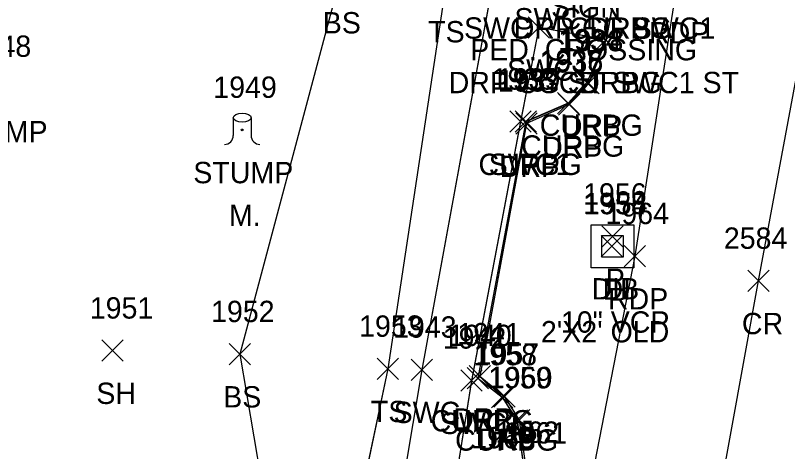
# Model space of a CAD drawing. Extents: x 1554668 to 1563881, y 831386 to 834374.
# Drawn here: x 1562148.4 to 1562220.7, y 832450.5 to 832491.4 of the extents above; entities that cross this region are included whole.
import ezdxf

# ---------------------------------------------------------------- set-up
doc = ezdxf.new("R2010")
doc.units = 0
for name, color, linetype in [('D_A', 7, 'Continuous'), ('D_C', 7, 'Continuous'), ('D_I', 7, 'Continuous'), ('D_TIC', 7, 'Continuous'), ('DS', 7, 'Continuous'), ('L_A', 7, 'Continuous'), ('L_C', 7, 'Continuous'), ('L_I', 7, 'Continuous'), ('L_TIC', 7, 'Continuous'), ('LELB', 7, 'Continuous'), ('LTS', 7, 'Continuous'), ('P_A', 7, 'Continuous'), ('P_I', 7, 'Continuous'), ('P_TIC', 7, 'Continuous'), ('PET', 7, 'Continuous'), ('PRC', 7, 'Continuous'), ('R_A', 7, 'Continuous'), ('R_I', 7, 'Continuous'), ('R_TIC', 7, 'Continuous'), ('RC', 7, 'Continuous'), ('RDP', 7, 'Continuous'), ('RSW', 7, 'Continuous'), ('S_A', 7, 'Continuous'), ('S_C', 7, 'Continuous'), ('U_I', 7, 'Continuous')]:
    doc.layers.add(name, color=color, linetype=linetype)

msp = doc.modelspace()

# ---------------------------------------------------------------- linework, layer by layer
at = {"layer": 'D_TIC'}
for points in [[(1562203.283, 832469.642), (1562205.283, 832471.642)], [(1562205.283, 832469.642), (1562203.283, 832471.642)], [(1562203.225, 832468.751), (1562205.225, 832470.751)], [(1562205.225, 832468.751), (1562203.225, 832470.751)]]:
    msp.add_lwpolyline(points, dxfattribs=at)
at = {"layer": 'DS'}
for p, q in [((1562202.299, 832471.732), (1562206.299, 832471.732)), ((1562202.299, 832467.732), (1562202.299, 832471.732)), ((1562206.299, 832471.732), (1562206.299, 832467.732)), ((1562203.299, 832468.732), (1562203.299, 832470.732)), ((1562203.299, 832470.732), (1562205.299, 832470.732)), ((1562205.299, 832470.732), (1562205.299, 832468.732)), ((1562204.304, 832469.734), (1562204.304, 832469.734)), ((1562204.304, 832469.734), (1562204.304, 832469.734)), ((1562205.299, 832468.732), (1562203.299, 832468.732)), ((1562206.299, 832467.732), (1562202.299, 832467.732))]:
    msp.add_line(p, q, dxfattribs=at)
at = {"layer": 'L_TIC'}
for points in [[(1562156.455, 832458.963), (1562158.455, 832460.963)], [(1562158.455, 832458.963), (1562156.455, 832460.963)], [(1562168.384, 832458.632), (1562170.384, 832460.632)], [(1562170.384, 832458.632), (1562168.384, 832460.632)], [(1562182.246, 832457.258), (1562184.246, 832459.258)], [(1562184.246, 832457.258), (1562182.246, 832459.258)]]:
    msp.add_lwpolyline(points, dxfattribs=at)
at = {"layer": 'LELB'}
for points in [[(1562210.41, 832626.42), (1562210.537, 832609.657), (1562216.796, 832601.217), (1562216.052, 832593.984), (1562213.549, 832588.716), (1562210.394, 832574.823), (1562204.483, 832572.6), (1562197.684, 832541.88), (1562188.616, 832493.838), (1562183.246, 832458.258), (1562179.201, 832439.043), (1562175.529, 832413.248), (1562168.588, 832409.819), (1562157.952, 832408.666), (1562128.284, 832411.143)], [(1562210.413, 832626.419), (1562210.541, 832609.659), (1562216.8, 832601.219), (1562216.055, 832593.981), (1562213.553, 832588.717), (1562210.397, 832574.819), (1562204.487, 832572.601), (1562197.687, 832541.878), (1562188.621, 832493.833), (1562183.254, 832458.254), (1562179.204, 832439.04), (1562175.535, 832413.246), (1562168.592, 832409.816), (1562157.951, 832408.661), (1562128.285, 832411.139)], [(1562210.413, 832626.419), (1562210.541, 832609.659), (1562216.8, 832601.219), (1562216.055, 832593.981), (1562213.553, 832588.717), (1562210.397, 832574.819), (1562204.487, 832572.601), (1562197.687, 832541.878), (1562188.621, 832493.833), (1562183.254, 832458.254), (1562179.204, 832439.04), (1562175.535, 832413.246), (1562168.592, 832409.816), (1562157.951, 832408.661), (1562128.285, 832411.139)], [(1562210.413, 832626.419), (1562210.541, 832609.659), (1562216.8, 832601.219), (1562216.055, 832593.981), (1562213.553, 832588.717), (1562210.397, 832574.819), (1562204.487, 832572.601), (1562197.687, 832541.878), (1562188.621, 832493.833), (1562183.254, 832458.254), (1562179.204, 832439.04), (1562175.535, 832413.246), (1562168.592, 832409.816), (1562157.951, 832408.661), (1562128.285, 832411.139)], [(1562203.741, 832591.616), (1562201.136, 832578.156), (1562191.26, 832544.104), (1562178.711, 832494.678), (1562169.384, 832459.632), (1562172.663, 832440.255), (1562166.27, 832413.713), (1562155.542, 832411.739), (1562128.75, 832414.636)], [(1562203.746, 832591.618), (1562201.14, 832578.156), (1562191.262, 832544.099), (1562178.714, 832494.676), (1562169.392, 832459.628), (1562172.669, 832440.252), (1562166.274, 832413.71), (1562155.548, 832411.736), (1562128.755, 832414.633)], [(1562203.746, 832591.618), (1562201.14, 832578.156), (1562191.262, 832544.099), (1562178.714, 832494.676), (1562169.392, 832459.628), (1562172.669, 832440.252), (1562166.274, 832413.71), (1562155.548, 832411.736), (1562128.755, 832414.633)], [(1562203.746, 832591.618), (1562201.14, 832578.156), (1562191.262, 832544.099), (1562178.714, 832494.676), (1562169.392, 832459.628), (1562172.669, 832440.252), (1562166.274, 832413.71), (1562155.548, 832411.736), (1562128.755, 832414.633)]]:
    msp.add_lwpolyline(points, dxfattribs=at)
at = {"layer": 'LTS'}
for p, q in [((1562168.772, 832481.782), (1562168.772, 832480.115)), ((1562170.439, 832481.615), (1562170.439, 832481.782)), ((1562170.439, 832481.782), (1562170.439, 832480.115)), ((1562169.606, 832480.639), (1562169.606, 832480.639)), ((1562169.606, 832480.639), (1562169.606, 832480.639)), ((1562169.606, 832480.615), (1562169.606, 832480.615))]:
    msp.add_line(p, q, dxfattribs=at)
msp.add_circle((1562169.606, 832480.639), 0.0833, dxfattribs=at)
for centre, start, end in [((1562167.939, 832480.115), 270, 360), ((1562171.272, 832480.115), 180, 270)]:
    msp.add_arc(centre, 0.833, start, end, dxfattribs=at)
msp.add_ellipse((1562169.606, 832481.782), major_axis=(-0.833, 0), ratio=0.5, dxfattribs=at)
at = {"layer": 'P_TIC'}
for points in [[(1562205.372, 832467.814), (1562207.372, 832469.814)], [(1562207.372, 832467.814), (1562205.372, 832469.814)], [(1562216.975, 832465.5), (1562218.975, 832467.5)], [(1562218.975, 832465.5), (1562216.975, 832467.5)]]:
    msp.add_lwpolyline(points, dxfattribs=at)
at = {"layer": 'PET'}
for points in [[(1562273.885, 832849.078), (1562267.566, 832813.604), (1562265.603, 832799.939), (1562262.702, 832788.044), (1562256.455, 832758.513), (1562247.466, 832708.729), (1562245.108, 832694.982), (1562239.881, 832666.33), (1562235.287, 832641.147), (1562227.424, 832596.073), (1562223.217, 832566.02), (1562217.529, 832537.337), (1562210.223, 832493.736), (1562206.372, 832468.814), (1562200.609, 832439.099), (1562195.311, 832417.053), (1562190.426, 832389.216), (1562186.216, 832366.423), (1562178.76, 832327.806), (1562173.255, 832299.979), (1562167.833, 832271.729)], [(1562273.888, 832849.082), (1562267.57, 832813.605), (1562265.607, 832799.938), (1562262.705, 832788.043), (1562256.457, 832758.517), (1562247.47, 832708.736), (1562245.111, 832694.99), (1562239.884, 832666.33), (1562235.289, 832641.147), (1562227.427, 832596.074), (1562223.221, 832566.018), (1562217.533, 832537.341), (1562210.228, 832493.73), (1562206.377, 832468.81), (1562200.609, 832439.095), (1562195.315, 832417.049), (1562190.426, 832389.208), (1562186.219, 832366.417), (1562178.763, 832327.803), (1562173.257, 832299.981), (1562167.837, 832271.725)], [(1562273.888, 832849.082), (1562267.57, 832813.605), (1562265.607, 832799.938), (1562262.705, 832788.043), (1562256.457, 832758.517), (1562247.47, 832708.736), (1562245.111, 832694.99), (1562239.884, 832666.33), (1562235.289, 832641.147), (1562227.427, 832596.074), (1562223.221, 832566.018), (1562217.533, 832537.341), (1562210.228, 832493.73), (1562206.377, 832468.81), (1562200.609, 832439.095), (1562195.315, 832417.049), (1562190.426, 832389.208), (1562186.219, 832366.417), (1562178.763, 832327.803), (1562173.257, 832299.981), (1562167.837, 832271.725)], [(1562273.888, 832849.082), (1562267.57, 832813.605), (1562265.607, 832799.938), (1562262.705, 832788.043), (1562256.457, 832758.517), (1562247.47, 832708.736), (1562245.111, 832694.99), (1562239.884, 832666.33), (1562235.289, 832641.147), (1562227.427, 832596.074), (1562223.221, 832566.018), (1562217.533, 832537.341), (1562210.228, 832493.73), (1562206.377, 832468.81), (1562200.609, 832439.095), (1562195.315, 832417.049), (1562190.426, 832389.208), (1562186.219, 832366.417), (1562178.763, 832327.803), (1562173.257, 832299.981), (1562167.837, 832271.725)]]:
    msp.add_lwpolyline(points, dxfattribs=at)
at = {"layer": 'PRC'}
for points in [[(1562110.411, 831900.561), (1562120.308, 831948.457), (1562125.632, 831978.446), (1562135.485, 832029.35), (1562141.594, 832061.08), (1562148.973, 832098.697), (1562154.265, 832127.132), (1562163.42, 832175.531), (1562172.445, 832223.752), (1562181.394, 832270.005), (1562188.915, 832310.797), (1562198.31, 832360.399), (1562204.785, 832396.81), (1562210.164, 832423.469), (1562217.979, 832466.497), (1562228.735, 832524.397), (1562236.126, 832565.741), (1562244.769, 832613.731), (1562253.108, 832660.756), (1562257.149, 832682.207), (1562263.128, 832717.528), (1562269.494, 832752.574), (1562275.778, 832790.076), (1562288.132, 832857.633)], [(1562110.411, 831900.561), (1562120.308, 831948.457), (1562125.632, 831978.446), (1562135.485, 832029.35), (1562141.594, 832061.08), (1562148.973, 832098.697), (1562154.265, 832127.132), (1562163.42, 832175.531), (1562172.445, 832223.752), (1562181.394, 832270.005), (1562188.915, 832310.797), (1562198.31, 832360.399), (1562204.785, 832396.81), (1562210.164, 832423.469), (1562217.979, 832466.497), (1562228.735, 832524.397), (1562236.126, 832565.741), (1562244.769, 832613.731), (1562253.108, 832660.756), (1562257.149, 832682.207), (1562263.128, 832717.528), (1562269.494, 832752.574), (1562275.778, 832790.076), (1562288.132, 832857.633)], [(1562110.411, 831900.561), (1562120.308, 831948.457), (1562125.632, 831978.446), (1562135.485, 832029.35), (1562141.594, 832061.08), (1562148.973, 832098.697), (1562154.265, 832127.132), (1562163.42, 832175.531), (1562172.445, 832223.752), (1562181.394, 832270.005), (1562188.915, 832310.797), (1562198.31, 832360.399), (1562204.785, 832396.81), (1562210.164, 832423.469), (1562217.979, 832466.497), (1562228.735, 832524.397), (1562236.126, 832565.741), (1562244.769, 832613.731), (1562253.108, 832660.756), (1562257.149, 832682.207), (1562263.128, 832717.528), (1562269.494, 832752.574), (1562275.778, 832790.076), (1562288.132, 832857.633)], [(1562110.416, 831900.563), (1562120.309, 831948.456), (1562125.634, 831978.446), (1562135.488, 832029.349), (1562141.594, 832061.08), (1562148.971, 832098.698), (1562154.265, 832127.137), (1562163.419, 832175.534), (1562172.445, 832223.751), (1562181.389, 832270.011), (1562188.91, 832310.801), (1562198.306, 832360.397), (1562204.781, 832396.813), (1562210.163, 832423.475), (1562217.975, 832466.5), (1562228.731, 832524.404), (1562236.122, 832565.744), (1562244.766, 832613.73), (1562253.104, 832660.756), (1562257.145, 832682.206), (1562263.124, 832717.525), (1562269.49, 832752.57), (1562275.776, 832790.077), (1562288.125, 832857.632)]]:
    msp.add_lwpolyline(points, dxfattribs=at)
at = {"layer": 'R_TIC'}
for points in [[(1562196.379, 832489.244), (1562198.379, 832491.244)], [(1562198.379, 832489.244), (1562196.379, 832491.244)], [(1562202.679, 832488.08), (1562204.679, 832490.08)], [(1562204.679, 832488.08), (1562202.679, 832490.08)], [(1562202.679, 832488.08), (1562204.679, 832490.08)], [(1562204.679, 832488.08), (1562202.679, 832490.08)], [(1562202.679, 832488.08), (1562204.679, 832490.08)], [(1562204.679, 832488.08), (1562202.679, 832490.08)], [(1562200.893, 832484.086), (1562202.893, 832486.086)], [(1562202.893, 832484.086), (1562200.893, 832486.086)], [(1562201.055, 832484.007), (1562203.055, 832486.007)], [(1562203.055, 832484.007), (1562201.055, 832486.007)], [(1562199.152, 832482.131), (1562201.152, 832484.131)], [(1562201.152, 832482.131), (1562199.152, 832484.131)], [(1562199.217, 832482.013), (1562201.217, 832484.013)], [(1562201.217, 832482.013), (1562199.217, 832484.013)], [(1562194.659, 832480.415), (1562196.659, 832482.415)], [(1562196.659, 832480.415), (1562194.659, 832482.415)], [(1562195.158, 832480.413), (1562197.158, 832482.413)], [(1562197.158, 832480.413), (1562195.158, 832482.413)], [(1562195.24, 832480.228), (1562197.24, 832482.228)], [(1562197.24, 832480.228), (1562195.24, 832482.228)], [(1562185.427, 832457.172), (1562187.427, 832459.172)], [(1562187.427, 832457.172), (1562185.427, 832459.172)], [(1562190.877, 832456.552), (1562192.877, 832458.552)], [(1562192.877, 832456.552), (1562190.877, 832458.552)], [(1562190.082, 832456.147), (1562192.082, 832458.147)], [(1562192.082, 832456.147), (1562190.082, 832458.147)], [(1562190.673, 832456.388), (1562192.673, 832458.388)], [(1562192.673, 832456.388), (1562190.673, 832458.388)], [(1562192.962, 832454.589), (1562194.962, 832456.589)], [(1562194.962, 832454.589), (1562192.962, 832456.589)], [(1562193.162, 832454.649), (1562195.162, 832456.649)], [(1562195.162, 832454.649), (1562193.162, 832456.649)], [(1562194.341, 832452.417), (1562196.341, 832454.417)], [(1562196.341, 832452.417), (1562194.341, 832454.417)], [(1562194.533, 832452.446), (1562196.533, 832454.446)], [(1562196.533, 832452.446), (1562194.533, 832454.446)]]:
    msp.add_lwpolyline(points, dxfattribs=at)
at = {"layer": 'RC'}
for points in [[(1562203.679, 832489.08), (1562201.893, 832485.086), (1562200.152, 832483.131), (1562196.158, 832481.413), (1562191.673, 832457.388), (1562193.962, 832455.589), (1562195.341, 832453.417), (1562196.073, 832448.325), (1562193.469, 832433.6), (1562191.973, 832427.287), (1562189.052, 832421.442), (1562184.805, 832415.828)], [(1562203.682, 832489.077), (1562201.899, 832485.079), (1562200.155, 832483.127), (1562196.164, 832481.407), (1562191.677, 832457.385), (1562193.963, 832455.587), (1562195.349, 832453.413), (1562196.081, 832448.322), (1562193.47, 832433.596), (1562191.979, 832427.286), (1562189.058, 832421.441), (1562184.81, 832415.825)], [(1562203.682, 832489.077), (1562201.899, 832485.079), (1562200.155, 832483.127), (1562196.164, 832481.407), (1562191.677, 832457.385), (1562193.963, 832455.587), (1562195.349, 832453.413), (1562196.081, 832448.322), (1562193.47, 832433.596), (1562191.979, 832427.286), (1562189.058, 832421.441), (1562184.81, 832415.825)], [(1562203.682, 832489.077), (1562201.899, 832485.079), (1562200.155, 832483.127), (1562196.164, 832481.407), (1562191.677, 832457.385), (1562193.963, 832455.587), (1562195.349, 832453.413), (1562196.081, 832448.322), (1562193.47, 832433.596), (1562191.979, 832427.286), (1562189.058, 832421.441), (1562184.81, 832415.825)]]:
    msp.add_lwpolyline(points, dxfattribs=at)
at = {"layer": 'RDP'}
for points in [[(1562212.318, 832569), (1562206.956, 832539.334), (1562200.362, 832503.943), (1562203.35, 832500.931), (1562204.546, 832497.614), (1562204.616, 832494.175), (1562203.679, 832489.08), (1562202.055, 832485.007), (1562200.217, 832483.013), (1562196.24, 832481.228), (1562191.877, 832457.552), (1562194.162, 832455.649), (1562195.533, 832453.446), (1562196.269, 832448.256), (1562193.544, 832433.721), (1562192.016, 832427.307), (1562189.238, 832421.373), (1562184.805, 832415.828), (1562181.591, 832412.696), (1562178.76, 832410.637), (1562172.2, 832407.279), (1562164.3, 832405.323), (1562160.828, 832405.261), (1562155.74, 832405.723)], [(1562212.32, 832568.996), (1562206.96, 832539.333), (1562200.367, 832503.936), (1562203.352, 832500.931), (1562204.551, 832497.607), (1562204.62, 832494.171), (1562203.682, 832489.077), (1562202.061, 832485), (1562200.218, 832483.013), (1562196.24, 832481.228), (1562191.878, 832457.55), (1562194.169, 832455.645), (1562195.534, 832453.444), (1562196.273, 832448.253), (1562193.551, 832433.72), (1562192.016, 832427.303), (1562189.24, 832421.369), (1562184.81, 832415.825), (1562181.598, 832412.695), (1562178.759, 832410.631), (1562172.204, 832407.276), (1562164.305, 832405.321), (1562160.83, 832405.257), (1562155.74, 832405.718)], [(1562212.32, 832568.996), (1562206.96, 832539.333), (1562200.367, 832503.936), (1562203.352, 832500.931), (1562204.551, 832497.607), (1562204.62, 832494.171), (1562203.682, 832489.077), (1562202.061, 832485), (1562200.218, 832483.013), (1562196.24, 832481.228), (1562191.878, 832457.55), (1562194.169, 832455.645), (1562195.534, 832453.444), (1562196.273, 832448.253), (1562193.551, 832433.72), (1562192.016, 832427.303), (1562189.24, 832421.369), (1562184.81, 832415.825), (1562181.598, 832412.695), (1562178.759, 832410.631), (1562172.204, 832407.276), (1562164.305, 832405.321), (1562160.83, 832405.257), (1562155.74, 832405.718)], [(1562212.32, 832568.996), (1562206.96, 832539.333), (1562200.367, 832503.936), (1562203.352, 832500.931), (1562204.551, 832497.607), (1562204.62, 832494.171), (1562203.682, 832489.077), (1562202.061, 832485), (1562200.218, 832483.013), (1562196.24, 832481.228), (1562191.878, 832457.55), (1562194.169, 832455.645), (1562195.534, 832453.444), (1562196.273, 832448.253), (1562193.551, 832433.72), (1562192.016, 832427.303), (1562189.24, 832421.369), (1562184.81, 832415.825), (1562181.598, 832412.695), (1562178.759, 832410.631), (1562172.204, 832407.276), (1562164.305, 832405.321), (1562160.83, 832405.257), (1562155.74, 832405.718)]]:
    msp.add_lwpolyline(points, dxfattribs=at)
at = {"layer": 'RSW'}
for points in [[(1562212.176, 832569.154), (1562206.994, 832570.215), (1562201.535, 832540.882), (1562193.021, 832494.187), (1562186.427, 832458.172), (1562182.175, 832432.842), (1562178.624, 832411.109)], [(1562212.18, 832569.155), (1562206.996, 832570.211), (1562201.538, 832540.88), (1562193.024, 832494.185), (1562186.427, 832458.17), (1562182.181, 832432.84), (1562178.626, 832411.105)], [(1562212.18, 832569.155), (1562206.996, 832570.211), (1562201.538, 832540.88), (1562193.024, 832494.185), (1562186.427, 832458.17), (1562182.181, 832432.84), (1562178.626, 832411.105)], [(1562212.18, 832569.155), (1562206.996, 832570.211), (1562201.538, 832540.88), (1562193.024, 832494.185), (1562186.427, 832458.17), (1562182.181, 832432.84), (1562178.626, 832411.105)], [(1562203.679, 832489.08), (1562197.379, 832490.244), (1562195.659, 832481.415), (1562191.082, 832457.147), (1562187.079, 832432.079), (1562184.439, 832416.173), (1562181.247, 832413.195), (1562178.624, 832411.109)], [(1562203.682, 832489.077), (1562197.382, 832490.242), (1562195.665, 832481.41), (1562191.09, 832457.143), (1562187.082, 832432.075), (1562184.44, 832416.169), (1562181.254, 832413.194), (1562178.626, 832411.105)], [(1562203.682, 832489.077), (1562197.382, 832490.242), (1562195.665, 832481.41), (1562191.09, 832457.143), (1562187.082, 832432.075), (1562184.44, 832416.169), (1562181.254, 832413.194), (1562178.626, 832411.105)], [(1562203.682, 832489.077), (1562197.382, 832490.242), (1562195.665, 832481.41), (1562191.09, 832457.143), (1562187.082, 832432.075), (1562184.44, 832416.169), (1562181.254, 832413.194), (1562178.626, 832411.105)]]:
    msp.add_lwpolyline(points, dxfattribs=at)

# ---------------------------------------------------------------- texts
at = {"layer": 'D_A'}
for s, p in [('P', (1562203.66, 832465.642)), ('DIB', (1562202.327, 832464.751)), ('DI', (1562203.359, 832464.734))]:
    msp.add_text(s, height=2, dxfattribs=at).set_placement(p)
at = {"layer": 'D_C'}
for s, p in [('10" VCP', (1562199.456, 832461.642)), ("2'X2' OLD", (1562197.587, 832460.734))]:
    msp.add_text(s, height=2, dxfattribs=at).set_placement(p)
at = {"layer": 'D_I'}
for s, p in [('1956', (1562201.535, 832473.642)), ('1955', (1562201.532, 832472.751)), ('1954', (1562201.611, 832472.734))]:
    msp.add_text(s, height=2, dxfattribs=at).set_placement(p)
at = {"layer": 'L_A'}
for s, p in [('BS', (1562177.152, 832489.678)), ('TS', (1562187.025, 832488.838)), ('STUMP', (1562142.014, 832479.485)), ('STUMP', (1562165.026, 832475.642)), ('SH', (1562155.943, 832454.963)), ('BS', (1562167.825, 832454.632)), ('TS', (1562181.656, 832453.258))]:
    msp.add_text(s, height=2, dxfattribs=at).set_placement(p)
at = {"layer": 'L_C'}
msp.add_text('M.', height=2, dxfattribs=at).set_placement((1562168.373, 832471.642))
at = {"layer": 'L_I'}
for s, p in [('1948', (1562143.896, 832487.485)), ('1949', (1562166.9, 832483.642)), ('1951', (1562155.329, 832462.963)), ('1952', (1562166.691, 832462.632)), ('1953', (1562180.553, 832461.258))]:
    msp.add_text(s, height=2, dxfattribs=at).set_placement(p)
at = {"layer": 'P_A'}
for s, p in [('RDP', (1562207.711, 832488.736)), ('RDP', (1562203.861, 832463.814)), ('CR', (1562216.408, 832461.5))]:
    msp.add_text(s, height=2, dxfattribs=at).set_placement(p)
at = {"layer": 'P_I'}
for s, p in [('1964', (1562203.632, 832471.814)), ('2584', (1562214.716, 832469.5))]:
    msp.add_text(s, height=2, dxfattribs=at).set_placement(p)
at = {"layer": 'R_A'}
for s, p in [('SWC1', (1562195.108, 832490.053)), ('SWC', (1562190.383, 832489.187)), ('DRP CG SWC1', (1562195.041, 832489.175)), ('CURBG', (1562200.199, 832489.175)), ('DRP', (1562202.104, 832489.175)), ('SWC1', (1562194.419, 832485.244)), ('DRP CG ST SWC1 ST', (1562188.946, 832484.08)), ('CURBG', (1562199.261, 832484.08)), ('DRP', (1562201.167, 832484.08)), ('CURBG', (1562197.475, 832480.086)), ('DRP', (1562199.543, 832480.007)), ('CURBG', (1562195.734, 832478.131)), ('DRP', (1562197.705, 832478.013)), ('CURBG', (1562191.74, 832476.413)), ('SWC1', (1562192.699, 832476.415)), ('DRP', (1562193.728, 832476.228)), ('SWC', (1562183.789, 832453.172)), ('CURBG', (1562187.256, 832452.388)), ('SWC1', (1562188.122, 832452.147)), ('DRP', (1562189.366, 832452.552)), ('CURBG', (1562189.544, 832450.589)), ('DRP', (1562191.65, 832450.649))]:
    msp.add_text(s, height=2, dxfattribs=at).set_placement(p)
at = {"layer": 'R_I'}
for s, p in [('1934', (1562199.2, 832488.086)), ('1933', (1562199.362, 832488.007)), ('1935', (1562197.459, 832486.131)), ('1936', (1562197.469, 832486.013)), ('1938', (1562192.966, 832484.415)), ('1939', (1562193.457, 832484.413)), ('1937', (1562193.547, 832484.228)), ('1943', (1562183.734, 832461.172)), ('1942', (1562188.39, 832460.147)), ('1940', (1562188.894, 832460.388)), ('1941', (1562189.751, 832460.552)), ('1957', (1562191.469, 832458.649)), ('1958', (1562191.269, 832458.589)), ('1959', (1562192.64, 832456.417)), ('1960', (1562192.706, 832456.446)), ('1962', (1562193.332, 832451.325)), ('1961', (1562194.096, 832451.256))]:
    msp.add_text(s, height=2, dxfattribs=at).set_placement(p)
at = {"layer": 'S_A'}
msp.add_text('SIGN', height=2, dxfattribs=at).set_placement((1562198.534, 832491.157))
at = {"layer": 'S_C'}
msp.add_text('PED. CROSSING', height=2, dxfattribs=at).set_placement((1562190.959, 832487.157))
at = {"layer": 'U_I'}
msp.add_text('1963', height=2, dxfattribs=at).set_placement((1562191.046, 832450.805))

doc.saveas('drawing.dxf')
